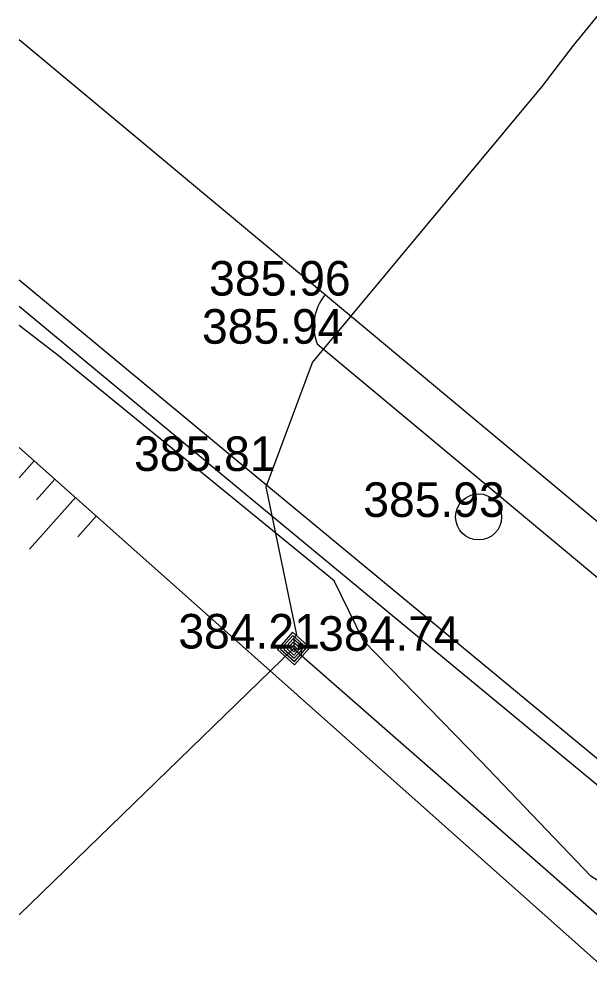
# Model space of a CAD drawing. Extents: x -438233 to -437334, y -1133133 to -1132623.
# Drawn here: x -437570.63 to -437558.26, y -1132738.72 to -1132717.93 of the extents above; entities that cross this region are included whole.
import ezdxf

# ---------------------------------------------------------------- set-up
doc = ezdxf.new("R2010")
doc.units = 0
for name, color, linetype in [('Vrstva 1', 7, 'Continuous'), ('Vrstva 11', 7, 'Continuous'), ('Vrstva 14', 7, 'Continuous'), ('Vrstva 15', 7, 'Continuous'), ('Vrstva 25', 7, 'Continuous'), ('Vrstva 27', 7, 'Continuous'), ('Vrstva 3', 7, 'Continuous'), ('Vrstva 5', 7, 'Continuous'), ('Vrstva 52', 7, 'Continuous'), ('Vrstva 53', 7, 'Continuous'), ('Vrstva 58', 7, 'Continuous')]:
    doc.layers.add(name, color=color, linetype=linetype)

msp = doc.modelspace()

# ---------------------------------------------------------------- linework, layer by layer
at = {"layer": 'Vrstva 1'}
for p, q in [((-437564.011, -1132723.925), (-437564.011, -1132723.925)), ((-437564.166, -1132724.969), (-437564.166, -1132724.969)), ((-437565.639, -1132727.73), (-437565.639, -1132727.73)), ((-437560.668, -1132728.726), (-437560.668, -1132728.726)), ((-437564.679, -1132731.581), (-437564.679, -1132731.581)), ((-437561.647, -1132731.63), (-437561.647, -1132731.63))]:
    msp.add_line(p, q, dxfattribs=at)
at = {"layer": 'Vrstva 11'}
for points in [[(-437570.63, -1132723.581), (-437565.639, -1132727.73), (-437547.076, -1132743.082), (-437536.976, -1132753.684)], [(-437570.63, -1132724.154), (-437565.92, -1132728.069), (-437547.377, -1132743.405), (-437537.295, -1132753.988)], [(-437564.166, -1132724.969), (-437548.455, -1132738.075), (-437545.808, -1132740.244), (-437534.643, -1132749.543)]]:
    msp.add_lwpolyline(points, dxfattribs=at)
msp.add_arc((-437563.187, -1132724.581), 1.053, 141.4723, 201.638, dxfattribs=at)
at = {"layer": 'Vrstva 14'}
msp.add_lwpolyline([(-437570.63, -1132727.219), (-437543.376, -1132751.476), (-437535.659, -1132758.134), (-437520.025, -1132773.596)], dxfattribs=at)
at = {"layer": 'Vrstva 15'}
for p, q in [((-437570.303, -1132727.51), (-437570.63, -1132727.878)), ((-437569.855, -1132727.909), (-437570.254, -1132728.357)), ((-437569.407, -1132728.308), (-437570.404, -1132729.428)), ((-437568.959, -1132728.707), (-437569.357, -1132729.155))]:
    msp.add_line(p, q, dxfattribs=at)
at = {"layer": 'Vrstva 25'}
for points in [[(-437565.032, -1132731.602), (-437564.658, -1132731.934), (-437564.326, -1132731.56), (-437564.7, -1132731.228)], [(-437564.961, -1132731.597), (-437564.663, -1132731.863), (-437564.397, -1132731.565), (-437564.695, -1132731.299)], [(-437564.891, -1132731.593), (-437564.667, -1132731.793), (-437564.467, -1132731.569), (-437564.691, -1132731.369)], [(-437564.82, -1132731.589), (-437564.671, -1132731.722), (-437564.538, -1132731.573), (-437564.687, -1132731.44)], [(-437564.75, -1132731.585), (-437564.675, -1132731.652), (-437564.608, -1132731.577), (-437564.683, -1132731.51)]]:
    msp.add_lwpolyline(points, close=True, dxfattribs=at)
at = {"layer": 'Vrstva 27'}
msp.add_circle((-437560.668, -1132728.726), 0.5, dxfattribs=at)
at = {"layer": 'Vrstva 5'}
msp.add_line((-437570.63, -1132718.367), (-437552.445, -1132733.538), dxfattribs=at)
at = {"layer": 'Vrstva 52'}
msp.add_line((-437564.511, -1132731.765), (-437564.511, -1132731.465), dxfattribs=at)
msp.add_lwpolyline([(-437564.536, -1132731.465), (-437564.537, -1132731.596), (-437564.67, -1132731.596), (-437564.67, -1132731.345), (-437564.61, -1132731.282), (-437565.271, -1132728.076), (-437564.271, -1132725.376), (-437559.288, -1132719.389), (-437558.608, -1132718.497), (-437557.865, -1132717.588), (-437558.47, -1132716.764), (-437557.529, -1132714.531), (-437557.049, -1132713.297), (-437555.3, -1132708.303), (-437552.102, -1132703.844), (-437545.348, -1132697.51), (-437535.351, -1132688.173), (-437531.382, -1132684.064), (-437525.597, -1132678.61), (-437519.639, -1132673.141)], dxfattribs=at)
at = {"layer": 'Vrstva 53'}
msp.add_lwpolyline([(-437547.361, -1132743.636), (-437547.801, -1132743.186), (-437558.231, -1132736.516), (-437560.621, -1132734.026), (-437563.161, -1132731.416), (-437563.801, -1132730.116), (-437569.781, -1132725.226), (-437570.63, -1132724.576)], dxfattribs=at)
at = {"layer": 'Vrstva 58'}
msp.add_lwpolyline([(-437570.63, -1132737.358), (-437564.679, -1132731.581), (-437536.997, -1132755.834), (-437515.686, -1132746.681)], dxfattribs=at)

# ---------------------------------------------------------------- texts
at = {"layer": 'Vrstva 3'}
for s, p in [('385.96 ', (-437566.511, -1132723.925)), ('385.94 ', (-437566.666, -1132724.969)), ('385.81 ', (-437568.139, -1132727.73)), ('385.93 ', (-437563.168, -1132728.726)), ('384.21 ', (-437567.179, -1132731.581)), ('384.74 ', (-437564.147, -1132731.63))]:
    msp.add_text(s, height=0.75, dxfattribs=at).set_placement(p)

doc.saveas('drawing.dxf')
